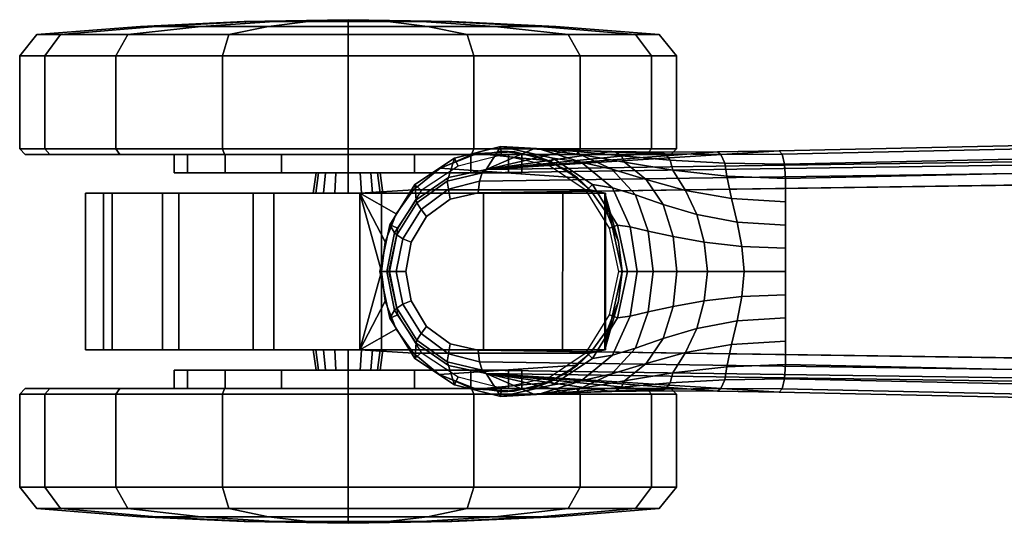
# Model space of a CAD drawing. Header units: inches. Extents: x 18783 to 19393, y 13900 to 14269.
# Tile 215 of 656: x 19244.92 to 19248.46, y 13939.78 to 13941.59. Entities that reach past the tile are written whole.
import ezdxf

# ---------------------------------------------------------------- set-up
doc = ezdxf.new("R2010")
doc.units = ezdxf.units.IN
doc.header["$LTSCALE"] = 96
doc.header["$MEASUREMENT"] = 0
doc.layers.add('A-FURN-3-SEAT-BASE', color=254, linetype='Continuous')
doc.layers.add('A-FURN-3-SEAT-CASTER-TRIM', color=254, linetype='Continuous')

# ---------------------------------------------------------------- blocks, each defined once
blk = doc.blocks.new('SCT-20-71X1-3D-3')
at = {"layer": 'A-FURN-3-SEAT-BASE'}
for points in [[(-1.9914, 0.5275, 7.7141), (-2.1907, 0.6489, 5.2733), (-12.0177, 0.4339, 3.3192), (-13.0718, 0.367, 3.946)], [(-12.8973, 0.4423, 2.615), (-13.0189, 0.4492, 2.4089), (-13.0718, 0.367, 3.946)], [(-13.0718, 0.367, 3.946), (-12.7709, 0.4362, 2.8102), (-12.8973, 0.4423, 2.615)], [(-12.6192, 0.4319, 2.9864), (-12.7709, 0.4362, 2.8102), (-13.0718, 0.367, 3.946)], [(-13.0718, 0.367, 3.946), (-12.0177, 0.4339, 3.3192), (-12.2397, 0.4303, 3.2506)], [(-13.0718, 0.367, 3.946), (-12.4427, 0.4296, 3.1376), (-12.6192, 0.4319, 2.9864)], [(-12.2397, 0.4303, 3.2506), (-12.4427, 0.4296, 3.1376), (-13.0718, 0.367, 3.946)], [(-13.0718, -0.367, 3.946), (-12.0177, -0.4339, 3.3192), (-2.1907, -0.6489, 5.2733), (-1.9914, -0.5275, 7.7141)], [(-13.0718, -0.367, 3.946), (-13.0189, -0.4492, 2.4089), (-12.8973, -0.4423, 2.615)], [(-12.8973, -0.4423, 2.615), (-12.7709, -0.4362, 2.8102), (-13.0718, -0.367, 3.946)], [(-13.0718, -0.367, 3.946), (-12.7709, -0.4362, 2.8102), (-12.6192, -0.4319, 2.9864)], [(-12.6192, -0.4319, 2.9864), (-12.4427, -0.4296, 3.1376), (-13.0718, -0.367, 3.946)], [(-13.0718, -0.367, 3.946), (-12.4427, -0.4296, 3.1376), (-12.2397, -0.4303, 3.2506)], [(-12.2397, -0.4303, 3.2506), (-12.0177, -0.4339, 3.3192), (-13.0718, -0.367, 3.946)]]:
    blk.add_3dface(points, dxfattribs=at)
for points, invisible_edges in [([(-2.168, 0.5491, 5.17), (-2.168, -0.5491, 5.17), (-11.995, -0.3341, 3.2159), (-11.995, 0.3341, 3.2159)], 1), ([(-13.1005, 0.2833, 4.0341), (-13.1005, -0.2833, 4.0341), (-2.0203, -0.4398, 7.8028), (-2.0203, 0.4398, 7.8028)], 5), ([(-13.2009, -0.2599, 4.0037), (-13.2009, 0.2599, 4.0037), (-13.286, 0.1975, 3.9834), (-13.286, -0.1975, 3.9834)], 5), ([(-13.1005, 0.2833, 4.0341), (-13.2009, 0.2599, 4.0037), (-13.2009, -0.2599, 4.0037), (-13.1005, -0.2833, 4.0341)], 10), ([(-13.286, -0.1975, 3.9834), (-13.286, 0.1975, 3.9834), (-13.3414, 0.1059, 3.973), (-13.3414, -0.1059, 3.973)], 5), ([(-13.3414, -0.1059, 3.973), (-13.3414, 0.1059, 3.973), (-13.3608, 0, 3.9699)], 1)]:
    blk.add_3dface(points, dxfattribs=dict(at, invisible_edges=invisible_edges))
at = {"layer": 'A-FURN-3-SEAT-CASTER-TRIM'}
for points in [[(-12.9684, 0.4304, 2.2684), (-12.8451, 0.3983, 2.1916), (-13.1038, 0.4238, 2.3294), (-12.9684, 0.4304, 2.2684)], [(-12.8451, 0.3983, 2.1916), (-12.7429, 0.3369, 2.1028), (-13.237, 0.3716, 2.3688), (-13.1038, 0.4238, 2.3294)], [(-12.697, 0.294, 1.9712), (-13.3329, 0.294, 2.3236), (-13.237, 0.3716, 2.3688), (-12.7429, 0.3369, 2.1028)], [(-13.526, 0.2818, 2.1249), (-13.3951, 0.2073, 2.2755), (-13.3329, 0.294, 2.2596)], [(-12.697, 0.294, 1.7352), (-13.3329, 0.294, 2.2596), (-13.3329, 0.294, 2.3236), (-12.697, 0.294, 1.9712)], [(-12.697, 0.294, 1.7352), (-12.6344, 0.2067, 1.7352), (-12.6451, 0.2818, 1.3823)], [(-13.5261, -0.2818, 2.1249), (-13.448, 0.0001, 2.2853), (-13.526, 0.2818, 2.1249)], [(-13.526, 0.2818, 2.1249), (-13.448, 0.0001, 2.2853), (-13.4346, 0.1071, 2.2832)], [(-13.526, 0.2818, 2.1249), (-13.4346, 0.1071, 2.2832), (-13.3951, 0.2073, 2.2755)], [(-12.5819, 0.0001, 1.7352), (-12.6449, -0.2818, 1.3815), (-12.6451, 0.2818, 1.3823)], [(-12.5819, 0.0001, 1.7352), (-12.6451, 0.2818, 1.3823), (-12.5953, 0.1066, 1.7352)], [(-12.5953, 0.1066, 1.7352), (-12.6451, 0.2818, 1.3823), (-12.6344, 0.2067, 1.7352)], [(-13.5261, -0.2818, 2.1249), (-13.4346, -0.107, 2.2832), (-13.448, 0.0001, 2.2853)], [(-12.6449, -0.2818, 1.3815), (-12.5819, 0.0001, 1.7352), (-12.5952, -0.1065, 1.7352)], [(-13.5261, -0.2818, 2.1249), (-13.3952, -0.2072, 2.2756), (-13.4346, -0.107, 2.2832)], [(-12.6449, -0.2818, 1.3815), (-12.5952, -0.1065, 1.7352), (-12.6343, -0.2066, 1.7352)], [(-13.333, -0.2939, 2.2596), (-13.3952, -0.2072, 2.2756), (-13.5261, -0.2818, 2.1249)], [(-12.6343, -0.2066, 1.7352), (-12.6969, -0.2939, 1.7352), (-12.6449, -0.2818, 1.3815)], [(-13.2402, -0.3699, 2.3696), (-13.333, -0.2939, 2.3192), (-12.6969, -0.2939, 1.9711), (-12.7432, -0.3372, 2.1032)], [(-13.333, -0.2939, 2.3192), (-13.333, -0.2939, 2.2596), (-12.6969, -0.2939, 1.7352), (-12.6969, -0.2939, 1.9711)], [(-13.2402, -0.3699, 2.3696), (-12.7432, -0.3372, 2.1032), (-12.8462, -0.3987, 2.1924), (-13.1065, -0.4233, 2.3304)], [(-13.1065, -0.4233, 2.3304), (-12.8462, -0.3987, 2.1924), (-12.9703, -0.4308, 2.2694)]]:
    blk.add_3dface(points, dxfattribs=at)
for points, invisible_edges in [([(-13.526, 0.2818, 2.1249), (-13.3329, 0.294, 2.2596), (-12.697, 0.294, 1.7352), (-12.6451, 0.2818, 1.3823)], 8), ([(-14.512, 0.2818, 1.1416), (-14.448, 0.2818, 1.5249), (-13.0804, 0.2818, 0.3721), (-13.4473, 0.2818, 0.2442)], 10), ([(-13.4473, 0.2818, 0.2442), (-13.8347, 0.2818, 0.2748), (-14.4162, 0.2818, 0.765), (-14.512, 0.2818, 1.1416)], 10), ([(-12.796, 0.2818, 0.6368), (-13.0804, 0.2818, 0.3721), (-14.448, 0.2818, 1.5249), (-14.2352, 0.2818, 1.85)], 10), ([(-14.4162, 0.2818, 0.765), (-13.8347, 0.2818, 0.2748), (-14.177, 0.2818, 0.4588)], 1), ([(-14.2352, 0.2818, 1.85), (-13.9095, 0.2818, 2.0619), (-12.6422, 0.2818, 0.9937), (-12.796, 0.2818, 0.6368)], 10), ([(-12.6451, 0.2818, 1.3823), (-12.6422, 0.2818, 0.9937), (-13.9095, 0.2818, 2.0619), (-13.526, 0.2818, 2.1249)], 10), ([(-13.0809, -0.2818, 0.3718), (-14.448, -0.2818, 1.525), (-14.512, -0.2818, 1.1418), (-13.4478, -0.2818, 0.2441)], 5), ([(-13.4478, -0.2818, 0.2441), (-14.512, -0.2818, 1.1418), (-14.4163, -0.2818, 0.7653), (-13.8351, -0.2818, 0.275)], 5), ([(-12.7964, -0.2818, 0.6363), (-14.2351, -0.2818, 1.8501), (-14.448, -0.2818, 1.525), (-13.0809, -0.2818, 0.3718)], 5), ([(-14.4163, -0.2818, 0.7653), (-14.1772, -0.2818, 0.4591), (-13.8351, -0.2818, 0.275)], 8), ([(-12.6424, -0.2818, 0.993), (-13.9095, -0.2818, 2.062), (-14.2351, -0.2818, 1.8501), (-12.7964, -0.2818, 0.6363)], 5), ([(-12.6449, -0.2818, 1.3815), (-13.5261, -0.2818, 2.1249), (-13.9095, -0.2818, 2.062), (-12.6424, -0.2818, 0.993)], 5), ([(-13.333, -0.2939, 2.2596), (-13.5261, -0.2818, 2.1249), (-12.6449, -0.2818, 1.3815), (-12.6969, -0.2939, 1.7352)], 2)]:
    blk.add_3dface(points, dxfattribs=dict(at, invisible_edges=invisible_edges))
at = {"layer": 'A-FURN-3-SEAT-BASE'}
mesh = blk.add_polymesh((2, 4), dxfattribs=at)
for k, corner in enumerate([(-2.1907, 0.6489, 5.2733), (-2.1803, 0.6375, 5.222), (-2.1719, 0.6008, 5.1839), (-2.168, 0.5491, 5.17), (-12.0177, 0.4339, 3.3192), (-12.0073, 0.4222, 3.2679), (-11.9989, 0.3856, 3.23), (-11.995, 0.3341, 3.2159)]):
    mesh.set_mesh_vertex(divmod(k, 4), corner)
mesh = blk.add_polymesh((2, 4), dxfattribs=at)
for k, corner in enumerate([(-2.0203, 0.4398, 7.8028), (-2.0157, 0.4828, 7.7876), (-2.0054, 0.5143, 7.7558), (-1.9914, 0.5275, 7.7141), (-13.1005, 0.2833, 4.0341), (-13.0957, 0.3246, 4.018), (-13.0854, 0.3544, 3.9865), (-13.0718, 0.367, 3.946)]):
    mesh.set_mesh_vertex(divmod(k, 4), corner)
mesh = blk.add_polymesh((2, 9), dxfattribs=at)
for k, corner in enumerate([(-13.0189, 0.4492, 2.4089), (-13.185, 0.4076, 2.4085), (-13.3275, 0.3127, 2.4081), (-13.4179, 0.1673, 2.4079), (-13.4542, 0, 2.4078), (-13.4179, -0.1673, 2.4079), (-13.3275, -0.3127, 2.4081), (-13.185, -0.4076, 2.4085), (-13.0189, -0.4492, 2.4089), (-13.0718, 0.367, 3.946), (-13.2074, 0.3376, 3.9144), (-13.3233, 0.2581, 3.8926), (-13.4012, 0.1396, 3.8807), (-13.4285, 0, 3.877), (-13.4012, -0.1396, 3.8807), (-13.3233, -0.2581, 3.8926), (-13.2074, -0.3376, 3.9144), (-13.0718, -0.367, 3.946)]):
    mesh.set_mesh_vertex(divmod(k, 9), corner)
mesh = blk.add_polymesh((2, 9), dxfattribs=at)
for k, corner in enumerate([(-13.0179, 0.418, 2.376), (-13.1725, 0.3793, 2.376), (-13.305, 0.291, 2.376), (-13.3891, 0.1557, 2.376), (-13.4229, 0, 2.376), (-13.3891, -0.1557, 2.376), (-13.305, -0.291, 2.376), (-13.1725, -0.3793, 2.376), (-13.0179, -0.418, 2.376), (-13.0189, 0.4492, 2.4089), (-13.185, 0.4076, 2.4085), (-13.3275, 0.3127, 2.4081), (-13.4179, 0.1673, 2.4079), (-13.4542, 0, 2.4078), (-13.4179, -0.1673, 2.4079), (-13.3275, -0.3127, 2.4081), (-13.185, -0.4076, 2.4085), (-13.0189, -0.4492, 2.4089)]):
    mesh.set_mesh_vertex(divmod(k, 9), corner)
mesh = blk.add_polymesh((5, 7), dxfattribs=at)
for k, corner in enumerate([(-13.0189, 0.4492, 2.4089), (-12.8739, 0.4387, 2.5914), (-12.7333, 0.421, 2.7614), (-12.5741, 0.3937, 2.9128), (-12.3997, 0.3644, 3.0459), (-12.2061, 0.3426, 3.1506), (-11.995, 0.3341, 3.2159), (-12.8315, 0.4073, 2.4061), (-12.7294, 0.3936, 2.5875), (-12.6198, 0.3677, 2.7565), (-12.4957, 0.3305, 2.9079), (-12.3549, 0.2915, 3.0411), (-12.1892, 0.2622, 3.1471), (-11.995, 0.2505, 3.2159), (-12.6892, 0.3125, 2.4044), (-12.6173, 0.3005, 2.5809), (-12.5348, 0.2754, 2.7474), (-12.4344, 0.2407, 2.8982), (-12.314, 0.2049, 3.0313), (-12.1683, 0.1778, 3.1396), (-11.995, 0.167, 3.2159), (-12.5995, 0.167, 2.403), (-12.5538, 0.1604, 2.5747), (-12.4887, 0.1456, 2.7385), (-12.3993, 0.1256, 2.8887), (-12.2868, 0.1052, 3.0215), (-12.1514, 0.0897, 3.1321), (-11.995, 0.0835, 3.2159), (-12.5629, 0, 2.4024), (-12.5288, 0, 2.5719), (-12.4708, 0, 2.7345), (-12.3855, 0, 2.8844), (-12.2754, 0, 3.0171), (-12.144, 0, 3.1287), (-11.995, 0, 3.2159)]):
    mesh.set_mesh_vertex(divmod(k, 7), corner)
mesh = blk.add_polymesh((7, 4), dxfattribs=at)
for k, corner in enumerate([(-13.0189, 0.4492, 2.4089), (-13.0189, 0.4492, 2.4089), (-13.0189, 0.4492, 2.4089), (-13.0189, 0.4492, 2.4089), (-12.8739, 0.4387, 2.5914), (-12.8804, 0.4416, 2.5967), (-12.8903, 0.4425, 2.607), (-12.8973, 0.4423, 2.615), (-12.7333, 0.421, 2.7614), (-12.743, 0.4316, 2.7709), (-12.7595, 0.436, 2.7912), (-12.7709, 0.4362, 2.8102), (-12.5741, 0.3937, 2.9128), (-12.5851, 0.4165, 2.9256), (-12.6049, 0.4291, 2.9551), (-12.6192, 0.4319, 2.9864), (-12.3997, 0.3644, 3.0459), (-12.4096, 0.4003, 3.0603), (-12.4281, 0.4233, 3.0957), (-12.4427, 0.4296, 3.1376), (-12.2061, 0.3426, 3.1506), (-12.2131, 0.3891, 3.1648), (-12.2268, 0.4207, 3.202), (-12.2397, 0.4303, 3.2506), (-11.995, 0.3341, 3.2159), (-11.9989, 0.3856, 3.23), (-12.0073, 0.4222, 3.2679), (-12.0177, 0.4339, 3.3192)]):
    mesh.set_mesh_vertex(divmod(k, 4), corner)
mesh = blk.add_polymesh((2, 9), dxfattribs=at)
for k, corner in enumerate([(-13.0189, 0.4492, 2.4089), (-12.8315, 0.4073, 2.4061), (-12.6892, 0.3125, 2.4044), (-12.5995, 0.167, 2.403), (-12.5629, 0, 2.4024), (-12.5995, -0.167, 2.403), (-12.6892, -0.3125, 2.4044), (-12.8315, -0.4073, 2.4061), (-13.0189, -0.4492, 2.4089), (-13.0179, 0.418, 2.376), (-12.8439, 0.3794, 2.376), (-12.7116, 0.2909, 2.376), (-12.6276, 0.1556, 2.376), (-12.5937, 0, 2.376), (-12.6276, -0.1556, 2.376), (-12.7116, -0.2909, 2.376), (-12.8439, -0.3794, 2.376), (-13.0179, -0.418, 2.376)]):
    mesh.set_mesh_vertex(divmod(k, 9), corner)
mesh = blk.add_polymesh((5, 4), dxfattribs=at)
for k, corner in enumerate([(-13.4285, 0, 3.877), (-13.4185, 0, 3.9159), (-13.3947, 0, 3.9484), (-13.3608, 0, 3.9699), (-13.4012, 0.1396, 3.8807), (-13.393, 0.1323, 3.9199), (-13.3711, 0.1177, 3.9523), (-13.3414, 0.1059, 3.973), (-13.3233, 0.2581, 3.8926), (-13.3205, 0.2469, 3.9324), (-13.3052, 0.223, 3.9645), (-13.286, 0.1975, 3.9834), (-13.2074, 0.3376, 3.9144), (-13.2121, 0.3252, 3.9548), (-13.2073, 0.2965, 3.9866), (-13.2009, 0.2599, 4.0037), (-13.0718, 0.367, 3.946), (-13.0854, 0.3544, 3.9865), (-13.0957, 0.3246, 4.018), (-13.1005, 0.2833, 4.0341)]):
    mesh.set_mesh_vertex(divmod(k, 4), corner)
mesh = blk.add_polymesh((5, 4), dxfattribs=at)
for k, corner in enumerate([(-13.0718, -0.367, 3.946), (-13.0854, -0.3544, 3.9865), (-13.0957, -0.3246, 4.018), (-13.1005, -0.2833, 4.0341), (-13.2074, -0.3376, 3.9144), (-13.2121, -0.3252, 3.9548), (-13.2073, -0.2965, 3.9866), (-13.2009, -0.2599, 4.0037), (-13.3233, -0.2581, 3.8926), (-13.3205, -0.2469, 3.9324), (-13.3052, -0.223, 3.9645), (-13.286, -0.1975, 3.9834), (-13.4012, -0.1396, 3.8807), (-13.393, -0.1323, 3.9199), (-13.3711, -0.1177, 3.9523), (-13.3414, -0.1059, 3.973), (-13.4285, 0, 3.877), (-13.4185, 0, 3.9159), (-13.3947, 0, 3.9484), (-13.3608, 0, 3.9699)]):
    mesh.set_mesh_vertex(divmod(k, 4), corner)
mesh = blk.add_polymesh((5, 7), dxfattribs=at)
for k, corner in enumerate([(-12.5629, 0, 2.4024), (-12.5288, 0, 2.5719), (-12.4708, 0, 2.7345), (-12.3855, 0, 2.8844), (-12.2754, 0, 3.0171), (-12.144, 0, 3.1287), (-11.995, 0, 3.2159), (-12.5995, -0.167, 2.403), (-12.5538, -0.1604, 2.5747), (-12.4887, -0.1456, 2.7385), (-12.3993, -0.1256, 2.8887), (-12.2868, -0.1052, 3.0215), (-12.1514, -0.0897, 3.1321), (-11.995, -0.0835, 3.2159), (-12.6892, -0.3125, 2.4044), (-12.6173, -0.3005, 2.5809), (-12.5348, -0.2754, 2.7474), (-12.4344, -0.2407, 2.8982), (-12.314, -0.2049, 3.0313), (-12.1683, -0.1778, 3.1396), (-11.995, -0.167, 3.2159), (-12.8315, -0.4073, 2.4061), (-12.7295, -0.3936, 2.5875), (-12.6198, -0.3677, 2.7565), (-12.4957, -0.3305, 2.9079), (-12.3549, -0.2915, 3.0411), (-12.1892, -0.2622, 3.1471), (-11.995, -0.2505, 3.2159), (-13.0189, -0.4492, 2.4089), (-12.8739, -0.4387, 2.5914), (-12.7333, -0.421, 2.7614), (-12.5741, -0.3937, 2.9128), (-12.3997, -0.3644, 3.0459), (-12.2061, -0.3426, 3.1506), (-11.995, -0.3341, 3.2159)]):
    mesh.set_mesh_vertex(divmod(k, 7), corner)
mesh = blk.add_polymesh((2, 4), dxfattribs=at)
for k, corner in enumerate([(-13.1005, -0.2833, 4.0341), (-13.0957, -0.3246, 4.018), (-13.0854, -0.3544, 3.9865), (-13.0718, -0.367, 3.946), (-2.0203, -0.4398, 7.8028), (-2.0157, -0.4828, 7.7876), (-2.0054, -0.5143, 7.7558), (-1.9914, -0.5275, 7.7141)]):
    mesh.set_mesh_vertex(divmod(k, 4), corner)
mesh = blk.add_polymesh((7, 4), dxfattribs=at)
for k, corner in enumerate([(-13.0189, -0.4492, 2.4089), (-13.0189, -0.4492, 2.4089), (-13.0189, -0.4492, 2.4089), (-13.0189, -0.4492, 2.4089), (-12.8973, -0.4423, 2.615), (-12.8903, -0.4425, 2.607), (-12.8804, -0.4416, 2.5967), (-12.8739, -0.4387, 2.5914), (-12.7709, -0.4362, 2.8102), (-12.7595, -0.436, 2.7912), (-12.743, -0.4316, 2.7709), (-12.7333, -0.421, 2.7614), (-12.6192, -0.4319, 2.9864), (-12.6049, -0.4291, 2.9551), (-12.5851, -0.4165, 2.9256), (-12.5741, -0.3937, 2.9128), (-12.4427, -0.4296, 3.1376), (-12.4281, -0.4233, 3.0957), (-12.4096, -0.4003, 3.0603), (-12.3997, -0.3644, 3.0459), (-12.2397, -0.4303, 3.2506), (-12.2268, -0.4207, 3.202), (-12.2131, -0.3891, 3.1648), (-12.2061, -0.3426, 3.1506), (-12.0177, -0.4339, 3.3192), (-12.0073, -0.4222, 3.2679), (-11.9989, -0.3856, 3.23), (-11.995, -0.3341, 3.2159)]):
    mesh.set_mesh_vertex(divmod(k, 4), corner)
mesh = blk.add_polymesh((2, 4), dxfattribs=at)
for k, corner in enumerate([(-12.0177, -0.4339, 3.3192), (-12.0073, -0.4222, 3.2679), (-11.9989, -0.3856, 3.23), (-11.995, -0.3341, 3.2159), (-2.1907, -0.6489, 5.2733), (-2.1803, -0.6375, 5.222), (-2.1719, -0.6008, 5.1839), (-2.168, -0.5491, 5.17)]):
    mesh.set_mesh_vertex(divmod(k, 4), corner)
at = {"layer": 'A-FURN-3-SEAT-CASTER-TRIM'}
mesh = blk.add_polymesh((16, 4), dxfattribs=dict(at, m_close=True))
for k, corner in enumerate([(-13.5681, 0.8519, 2.3006), (-13.5681, 0.8816, 1.9281), (-13.5681, 0.8995, 1.5548), (-13.5681, 0.9055, 1.1811), (-13.9965, 0.8519, 2.2154), (-13.854, 0.8816, 1.8712), (-13.7111, 0.8995, 1.5263), (-13.5681, 0.9055, 1.1811), (-14.3597, 0.8519, 1.9727), (-14.0963, 0.8816, 1.7093), (-13.8323, 0.8995, 1.4453), (-13.5681, 0.9055, 1.1811), (-14.6024, 0.8519, 1.6095), (-14.2582, 0.8816, 1.467), (-13.9133, 0.8995, 1.3241), (-13.5681, 0.9055, 1.1811), (-14.6876, 0.8519, 1.1811), (-14.3151, 0.8816, 1.1811), (-13.9418, 0.8995, 1.1811), (-13.5681, 0.9055, 1.1811), (-14.6024, 0.8519, 0.7527), (-14.2582, 0.8816, 0.8953), (-13.9133, 0.8995, 1.0381), (-13.5681, 0.9055, 1.1811), (-14.3597, 0.8519, 0.3895), (-14.0963, 0.8816, 0.6529), (-13.8323, 0.8995, 0.9169), (-13.5681, 0.9055, 1.1811), (-13.9965, 0.8519, 0.1468), (-13.854, 0.8816, 0.491), (-13.7111, 0.8995, 0.8359), (-13.5681, 0.9055, 1.1811), (-13.5681, 0.8519, 0.0616), (-13.5681, 0.8816, 0.4342), (-13.5681, 0.8995, 0.8074), (-13.5681, 0.9055, 1.1811), (-13.1397, 0.8519, 0.1468), (-13.2823, 0.8816, 0.491), (-13.4251, 0.8995, 0.8359), (-13.5681, 0.9055, 1.1811), (-12.7765, 0.8519, 0.3895), (-13.0399, 0.8816, 0.6529), (-13.3039, 0.8995, 0.9169), (-13.5681, 0.9055, 1.1811), (-12.5338, 0.8519, 0.7527), (-12.878, 0.8816, 0.8953), (-13.2229, 0.8995, 1.0381), (-13.5681, 0.9055, 1.1811), (-12.4486, 0.8519, 1.1811), (-12.8211, 0.8816, 1.1811), (-13.1944, 0.8995, 1.1811), (-13.5681, 0.9055, 1.1811), (-12.5338, 0.8519, 1.6095), (-12.878, 0.8816, 1.467), (-13.2229, 0.8995, 1.3241), (-13.5681, 0.9055, 1.1811), (-12.7765, 0.8519, 1.9727), (-13.0399, 0.8816, 1.7093), (-13.3039, 0.8995, 1.4453), (-13.5681, 0.9055, 1.1811), (-13.1397, 0.8519, 2.2154), (-13.2823, 0.8816, 1.8712), (-13.4251, 0.8995, 1.5263), (-13.5681, 0.9055, 1.1811)]):
    mesh.set_mesh_vertex(divmod(k, 4), corner)
mesh = blk.add_polymesh((17, 4), dxfattribs=at)
for k, corner in enumerate([(-13.5681, 0.8519, 2.3006), (-13.5681, 0.7751, 2.3622), (-13.5681, 0.4409, 2.3622), (-13.5681, 0.4212, 2.3425), (-13.1397, 0.8519, 2.2154), (-13.1161, 0.7751, 2.2723), (-13.1161, 0.4409, 2.2723), (-13.1237, 0.4212, 2.2541), (-12.7765, 0.8519, 1.9727), (-12.7329, 0.7751, 2.0163), (-12.7329, 0.4409, 2.0163), (-12.7469, 0.4212, 2.0024), (-12.5338, 0.8519, 1.6095), (-12.4769, 0.7751, 1.6331), (-12.4769, 0.4409, 1.6331), (-12.4951, 0.4212, 1.6256), (-12.4486, 0.8519, 1.1811), (-12.387, 0.7751, 1.1811), (-12.387, 0.4409, 1.1811), (-12.4067, 0.4212, 1.1811), (-12.5338, 0.8519, 0.7527), (-12.4769, 0.7751, 0.7291), (-12.4769, 0.4409, 0.7291), (-12.4951, 0.4212, 0.7367), (-12.7765, 0.8519, 0.3895), (-12.7329, 0.7751, 0.346), (-12.7329, 0.4409, 0.346), (-12.7469, 0.4212, 0.3599), (-13.1397, 0.8519, 0.1468), (-13.1161, 0.7751, 0.0899), (-13.1161, 0.4409, 0.0899), (-13.1237, 0.4212, 0.1081), (-13.5681, 0.8519, 0.0616), (-13.5681, 0.7751, 0), (-13.5681, 0.4409, 0), (-13.5681, 0.4212, 0.0197), (-13.9965, 0.8519, 0.1468), (-14.0201, 0.7751, 0.0899), (-14.0201, 0.4409, 0.0899), (-14.0126, 0.4212, 0.1081), (-14.3597, 0.8519, 0.3895), (-14.4033, 0.7751, 0.346), (-14.4033, 0.4409, 0.346), (-14.3894, 0.4212, 0.3599), (-14.6024, 0.8519, 0.7527), (-14.6593, 0.7751, 0.7291), (-14.6593, 0.4409, 0.7291), (-14.6411, 0.4212, 0.7367), (-14.6876, 0.8519, 1.1811), (-14.7492, 0.7751, 1.1811), (-14.7492, 0.4409, 1.1811), (-14.7295, 0.4212, 1.1811), (-14.6024, 0.8519, 1.6095), (-14.6593, 0.7751, 1.6331), (-14.6593, 0.4409, 1.6331), (-14.6411, 0.4212, 1.6256), (-14.3597, 0.8519, 1.9727), (-14.4033, 0.7751, 2.0163), (-14.4033, 0.4409, 2.0163), (-14.3894, 0.4212, 2.0024), (-13.9965, 0.8519, 2.2154), (-14.0201, 0.7751, 2.2723), (-14.0201, 0.4409, 2.2723), (-14.0126, 0.4212, 2.2541), (-13.5681, 0.8519, 2.3006), (-13.5681, 0.7751, 2.3622), (-13.5681, 0.4409, 2.3622), (-13.5681, 0.4212, 2.3425)]):
    mesh.set_mesh_vertex(divmod(k, 4), corner)
mesh = blk.add_polymesh((2, 7), dxfattribs=at)
for k, corner in enumerate([(-12.697, 0.294, 1.9712), (-12.7429, 0.3369, 2.1028), (-12.8451, 0.3983, 2.1916), (-12.9684, 0.4304, 2.2684), (-13.1038, 0.4238, 2.3294), (-13.237, 0.3716, 2.3688), (-13.3329, 0.294, 2.3236), (-12.697, 0.294, 2.376), (-12.7887, 0.3693, 2.376), (-12.8974, 0.4168, 2.376), (-13.015, 0.433, 2.376), (-13.1325, 0.4168, 2.376), (-13.2412, 0.3692, 2.376), (-13.3329, 0.294, 2.376)]):
    mesh.set_mesh_vertex(divmod(k, 7), corner)
mesh = blk.add_polymesh((17, 5), dxfattribs=at)
for k, corner in enumerate([(-13.5681, 0.4212, 2.3425), (-13.5681, 0.4212, 1.8061), (-13.5681, 0.3543, 1.8061), (-13.5681, 0.3543, 1.2961), (-13.5681, 0.2817, 1.3061), (-13.1237, 0.4212, 2.2541), (-13.3289, 0.4212, 1.7585), (-13.3289, 0.3543, 1.7585), (-13.5241, 0.3543, 1.2874), (-13.5203, 0.2817, 1.2966), (-12.7469, 0.4212, 2.0024), (-13.1262, 0.4212, 1.6231), (-13.1262, 0.3543, 1.6231), (-13.4868, 0.3543, 1.2624), (-13.4797, 0.2817, 1.2695), (-12.4951, 0.4212, 1.6256), (-12.9907, 0.4212, 1.4203), (-12.9907, 0.3543, 1.4203), (-13.4619, 0.3543, 1.2251), (-13.4526, 0.2817, 1.229), (-12.4067, 0.4212, 1.1811), (-12.9431, 0.4212, 1.1811), (-12.9431, 0.3543, 1.1811), (-13.4531, 0.3543, 1.1811), (-13.4431, 0.2817, 1.1811), (-12.4951, 0.4212, 0.7367), (-12.9907, 0.4212, 0.9419), (-12.9907, 0.3543, 0.9419), (-13.4619, 0.3543, 1.1371), (-13.4526, 0.2817, 1.1333), (-12.7469, 0.4212, 0.3599), (-13.1262, 0.4212, 0.7392), (-13.1262, 0.3543, 0.7392), (-13.4868, 0.3543, 1.0998), (-13.4797, 0.2817, 1.0927), (-13.1237, 0.4212, 0.1081), (-13.3289, 0.4212, 0.6037), (-13.3289, 0.3543, 0.6037), (-13.5241, 0.3543, 1.0749), (-13.5203, 0.2817, 1.0656), (-13.5681, 0.4212, 0.0197), (-13.5681, 0.4212, 0.5561), (-13.5681, 0.3543, 0.5561), (-13.5681, 0.3543, 1.0661), (-13.5681, 0.2817, 1.0561), (-14.0126, 0.4212, 0.1081), (-13.8073, 0.4212, 0.6037), (-13.8073, 0.3543, 0.6037), (-13.6121, 0.3543, 1.0749), (-13.6159, 0.2817, 1.0656), (-14.3894, 0.4212, 0.3599), (-14.0101, 0.4212, 0.7392), (-14.0101, 0.3543, 0.7392), (-13.6494, 0.3543, 1.0998), (-13.6565, 0.2817, 1.0927), (-14.6411, 0.4212, 0.7367), (-14.1455, 0.4212, 0.9419), (-14.1455, 0.3543, 0.9419), (-13.6744, 0.3543, 1.1371), (-13.6836, 0.2817, 1.1333), (-14.7295, 0.4212, 1.1811), (-14.1931, 0.4212, 1.1811), (-14.1931, 0.3543, 1.1811), (-13.6831, 0.3543, 1.1811), (-13.6931, 0.2817, 1.1811), (-14.6411, 0.4212, 1.6256), (-14.1455, 0.4212, 1.4203), (-14.1455, 0.3543, 1.4203), (-13.6744, 0.3543, 1.2251), (-13.6836, 0.2817, 1.229), (-14.3894, 0.4212, 2.0024), (-14.0101, 0.4212, 1.6231), (-14.0101, 0.3543, 1.6231), (-13.6494, 0.3543, 1.2624), (-13.6565, 0.2817, 1.2695), (-14.0126, 0.4212, 2.2541), (-13.8073, 0.4212, 1.7585), (-13.8073, 0.3543, 1.7585), (-13.6121, 0.3543, 1.2874), (-13.6159, 0.2817, 1.2966), (-13.5681, 0.4212, 2.3425), (-13.5681, 0.4212, 1.8061), (-13.5681, 0.3543, 1.8061), (-13.5681, 0.3543, 1.2961), (-13.5681, 0.2817, 1.3061)]):
    mesh.set_mesh_vertex(divmod(k, 5), corner)
mesh = blk.add_polymesh((2, 7), dxfattribs=at)
for k, corner in enumerate([(-13.3329, 0.294, 2.2596), (-13.3951, 0.2073, 2.2755), (-13.4346, 0.1071, 2.2832), (-13.448, 0.0001, 2.2853), (-13.4346, -0.107, 2.2832), (-13.3952, -0.2072, 2.2756), (-13.333, -0.2939, 2.2596), (-13.3329, 0.294, 2.376), (-13.3955, 0.2067, 2.376), (-13.4347, 0.1067, 2.376), (-13.448, 0.0001, 2.376), (-13.4347, -0.1066, 2.376), (-13.3956, -0.2066, 2.376), (-13.333, -0.2939, 2.376)]):
    mesh.set_mesh_vertex(divmod(k, 7), corner)
mesh = blk.add_polymesh((2, 7), dxfattribs=at)
for k, corner in enumerate([(-12.6969, -0.2939, 1.7352), (-12.6343, -0.2066, 1.7352), (-12.5952, -0.1065, 1.7352), (-12.5819, 0.0001, 1.7352), (-12.5953, 0.1066, 1.7352), (-12.6344, 0.2067, 1.7352), (-12.697, 0.294, 1.7352), (-12.6969, -0.2939, 2.376), (-12.6343, -0.2066, 2.376), (-12.5952, -0.1066, 2.376), (-12.5819, 0.0001, 2.376), (-12.5952, 0.1067, 2.376), (-12.6344, 0.2067, 2.376), (-12.697, 0.294, 2.376)]):
    mesh.set_mesh_vertex(divmod(k, 7), corner)
mesh = blk.add_polymesh((2, 13), dxfattribs=at)
for k, corner in enumerate([(-13.526, 0.2818, 2.1249), (-13.9095, 0.2818, 2.0619), (-14.2352, 0.2818, 1.85), (-14.448, 0.2818, 1.5249), (-14.512, 0.2818, 1.1416), (-14.4162, 0.2818, 0.765), (-14.177, 0.2818, 0.4588), (-13.8347, 0.2818, 0.2748), (-13.4473, 0.2818, 0.2442), (-13.0804, 0.2818, 0.3721), (-12.796, 0.2818, 0.6368), (-12.6422, 0.2818, 0.9937), (-12.6451, 0.2818, 1.3823), (-13.5261, -0.2818, 2.1249), (-13.9095, -0.2818, 2.062), (-14.2351, -0.2818, 1.8501), (-14.448, -0.2818, 1.525), (-14.512, -0.2818, 1.1418), (-14.4163, -0.2818, 0.7653), (-14.1772, -0.2818, 0.4591), (-13.8351, -0.2818, 0.275), (-13.4478, -0.2818, 0.2441), (-13.0809, -0.2818, 0.3718), (-12.7964, -0.2818, 0.6363), (-12.6424, -0.2818, 0.993), (-12.6449, -0.2818, 1.3815)]):
    mesh.set_mesh_vertex(divmod(k, 13), corner)
mesh = blk.add_polymesh((17, 5), dxfattribs=at)
for k, corner in enumerate([(-13.5681, -0.4213, 2.3425), (-13.5681, -0.4213, 1.8061), (-13.5681, -0.3544, 1.8061), (-13.5681, -0.3544, 1.2961), (-13.5681, -0.2818, 1.3061), (-14.0126, -0.4213, 2.2541), (-13.8073, -0.4213, 1.7585), (-13.8073, -0.3544, 1.7585), (-13.6121, -0.3544, 1.2874), (-13.6159, -0.2818, 1.2966), (-14.3894, -0.4213, 2.0024), (-14.0101, -0.4213, 1.6231), (-14.0101, -0.3544, 1.6231), (-13.6494, -0.3544, 1.2624), (-13.6565, -0.2818, 1.2695), (-14.6411, -0.4213, 1.6256), (-14.1455, -0.4213, 1.4203), (-14.1455, -0.3544, 1.4203), (-13.6744, -0.3544, 1.2251), (-13.6836, -0.2818, 1.229), (-14.7295, -0.4213, 1.1811), (-14.1931, -0.4213, 1.1811), (-14.1931, -0.3544, 1.1811), (-13.6831, -0.3544, 1.1811), (-13.6931, -0.2818, 1.1811), (-14.6411, -0.4213, 0.7367), (-14.1455, -0.4213, 0.9419), (-14.1455, -0.3544, 0.9419), (-13.6744, -0.3544, 1.1371), (-13.6836, -0.2818, 1.1333), (-14.3894, -0.4213, 0.3599), (-14.0101, -0.4213, 0.7392), (-14.0101, -0.3544, 0.7392), (-13.6494, -0.3544, 1.0998), (-13.6565, -0.2818, 1.0927), (-14.0126, -0.4213, 0.1081), (-13.8073, -0.4213, 0.6037), (-13.8073, -0.3544, 0.6037), (-13.6121, -0.3544, 1.0749), (-13.6159, -0.2818, 1.0656), (-13.5681, -0.4213, 0.0197), (-13.5681, -0.4213, 0.5561), (-13.5681, -0.3544, 0.5561), (-13.5681, -0.3544, 1.0661), (-13.5681, -0.2818, 1.0561), (-13.1237, -0.4213, 0.1081), (-13.3289, -0.4213, 0.6037), (-13.3289, -0.3544, 0.6037), (-13.5241, -0.3544, 1.0749), (-13.5203, -0.2818, 1.0656), (-12.7469, -0.4213, 0.3599), (-13.1262, -0.4213, 0.7392), (-13.1262, -0.3544, 0.7392), (-13.4868, -0.3544, 1.0998), (-13.4797, -0.2818, 1.0927), (-12.4951, -0.4213, 0.7367), (-12.9907, -0.4213, 0.9419), (-12.9907, -0.3544, 0.9419), (-13.4619, -0.3544, 1.1371), (-13.4526, -0.2818, 1.1333), (-12.4067, -0.4213, 1.1811), (-12.9431, -0.4213, 1.1811), (-12.9431, -0.3544, 1.1811), (-13.4531, -0.3544, 1.1811), (-13.4431, -0.2818, 1.1811), (-12.4951, -0.4213, 1.6256), (-12.9907, -0.4213, 1.4203), (-12.9907, -0.3544, 1.4203), (-13.4619, -0.3544, 1.2251), (-13.4526, -0.2818, 1.229), (-12.7469, -0.4213, 2.0024), (-13.1262, -0.4213, 1.6231), (-13.1262, -0.3544, 1.6231), (-13.4868, -0.3544, 1.2624), (-13.4797, -0.2818, 1.2695), (-13.1237, -0.4213, 2.2541), (-13.3289, -0.4213, 1.7585), (-13.3289, -0.3544, 1.7585), (-13.5241, -0.3544, 1.2874), (-13.5203, -0.2818, 1.2966), (-13.5681, -0.4213, 2.3425), (-13.5681, -0.4213, 1.8061), (-13.5681, -0.3544, 1.8061), (-13.5681, -0.3544, 1.2961), (-13.5681, -0.2818, 1.3061)]):
    mesh.set_mesh_vertex(divmod(k, 5), corner)
mesh = blk.add_polymesh((2, 7), dxfattribs=at)
for k, corner in enumerate([(-13.333, -0.2939, 2.3192), (-13.2402, -0.3699, 2.3696), (-13.1065, -0.4233, 2.3304), (-12.9703, -0.4308, 2.2694), (-12.8462, -0.3987, 2.1924), (-12.7432, -0.3372, 2.1032), (-12.6969, -0.2939, 1.9711), (-13.333, -0.2939, 2.376), (-13.2413, -0.3693, 2.376), (-13.1325, -0.4168, 2.376), (-13.015, -0.4331, 2.376), (-12.8974, -0.4168, 2.376), (-12.7886, -0.3693, 2.376), (-12.6969, -0.2939, 2.376)]):
    mesh.set_mesh_vertex(divmod(k, 7), corner)
mesh = blk.add_polymesh((17, 4), dxfattribs=at)
for k, corner in enumerate([(-13.5681, -0.852, 2.3006), (-13.5681, -0.7752, 2.3622), (-13.5681, -0.441, 2.3622), (-13.5681, -0.4213, 2.3425), (-13.9965, -0.852, 2.2154), (-14.0201, -0.7752, 2.2723), (-14.0201, -0.441, 2.2723), (-14.0126, -0.4213, 2.2541), (-14.3597, -0.852, 1.9727), (-14.4033, -0.7752, 2.0163), (-14.4033, -0.441, 2.0163), (-14.3894, -0.4213, 2.0024), (-14.6024, -0.852, 1.6095), (-14.6593, -0.7752, 1.6331), (-14.6593, -0.441, 1.6331), (-14.6411, -0.4213, 1.6256), (-14.6876, -0.852, 1.1811), (-14.7492, -0.7752, 1.1811), (-14.7492, -0.441, 1.1811), (-14.7295, -0.4213, 1.1811), (-14.6024, -0.852, 0.7527), (-14.6593, -0.7752, 0.7291), (-14.6593, -0.441, 0.7291), (-14.6411, -0.4213, 0.7367), (-14.3597, -0.852, 0.3895), (-14.4033, -0.7752, 0.346), (-14.4033, -0.441, 0.346), (-14.3894, -0.4213, 0.3599), (-13.9965, -0.852, 0.1468), (-14.0201, -0.7752, 0.0899), (-14.0201, -0.441, 0.0899), (-14.0126, -0.4213, 0.1081), (-13.5681, -0.852, 0.0616), (-13.5681, -0.7752, 0), (-13.5681, -0.441, 0), (-13.5681, -0.4213, 0.0197), (-13.1397, -0.852, 0.1468), (-13.1161, -0.7752, 0.0899), (-13.1161, -0.441, 0.0899), (-13.1237, -0.4213, 0.1081), (-12.7765, -0.852, 0.3895), (-12.7329, -0.7752, 0.346), (-12.7329, -0.441, 0.346), (-12.7469, -0.4213, 0.3599), (-12.5338, -0.852, 0.7527), (-12.4769, -0.7752, 0.7291), (-12.4769, -0.441, 0.7291), (-12.4951, -0.4213, 0.7367), (-12.4486, -0.852, 1.1811), (-12.387, -0.7752, 1.1811), (-12.387, -0.441, 1.1811), (-12.4067, -0.4213, 1.1811), (-12.5338, -0.852, 1.6095), (-12.4769, -0.7752, 1.6331), (-12.4769, -0.441, 1.6331), (-12.4951, -0.4213, 1.6256), (-12.7765, -0.852, 1.9727), (-12.7329, -0.7752, 2.0163), (-12.7329, -0.441, 2.0163), (-12.7469, -0.4213, 2.0024), (-13.1397, -0.852, 2.2154), (-13.1161, -0.7752, 2.2723), (-13.1161, -0.441, 2.2723), (-13.1237, -0.4213, 2.2541), (-13.5681, -0.852, 2.3006), (-13.5681, -0.7752, 2.3622), (-13.5681, -0.441, 2.3622), (-13.5681, -0.4213, 2.3425)]):
    mesh.set_mesh_vertex(divmod(k, 4), corner)
mesh = blk.add_polymesh((16, 4), dxfattribs=dict(at, m_close=True))
for k, corner in enumerate([(-13.5681, -0.852, 2.3006), (-13.5681, -0.8817, 1.9281), (-13.5681, -0.8996, 1.5548), (-13.5681, -0.9056, 1.1811), (-13.1397, -0.852, 2.2154), (-13.2823, -0.8817, 1.8712), (-13.4251, -0.8996, 1.5263), (-13.5681, -0.9056, 1.1811), (-12.7765, -0.852, 1.9727), (-13.0399, -0.8817, 1.7093), (-13.3039, -0.8996, 1.4453), (-13.5681, -0.9056, 1.1811), (-12.5338, -0.852, 1.6095), (-12.878, -0.8817, 1.467), (-13.2229, -0.8996, 1.3241), (-13.5681, -0.9056, 1.1811), (-12.4486, -0.852, 1.1811), (-12.8211, -0.8817, 1.1811), (-13.1944, -0.8996, 1.1811), (-13.5681, -0.9056, 1.1811), (-12.5338, -0.852, 0.7527), (-12.878, -0.8817, 0.8953), (-13.2229, -0.8996, 1.0381), (-13.5681, -0.9056, 1.1811), (-12.7765, -0.852, 0.3895), (-13.0399, -0.8817, 0.6529), (-13.3039, -0.8996, 0.9169), (-13.5681, -0.9056, 1.1811), (-13.1397, -0.852, 0.1468), (-13.2823, -0.8817, 0.491), (-13.4251, -0.8996, 0.8359), (-13.5681, -0.9056, 1.1811), (-13.5681, -0.852, 0.0616), (-13.5681, -0.8817, 0.4342), (-13.5681, -0.8996, 0.8074), (-13.5681, -0.9056, 1.1811), (-13.9965, -0.852, 0.1468), (-13.854, -0.8817, 0.491), (-13.7111, -0.8996, 0.8359), (-13.5681, -0.9056, 1.1811), (-14.3597, -0.852, 0.3895), (-14.0963, -0.8817, 0.6529), (-13.8323, -0.8996, 0.9169), (-13.5681, -0.9056, 1.1811), (-14.6024, -0.852, 0.7527), (-14.2582, -0.8817, 0.8953), (-13.9133, -0.8996, 1.0381), (-13.5681, -0.9056, 1.1811), (-14.6876, -0.852, 1.1811), (-14.3151, -0.8817, 1.1811), (-13.9418, -0.8996, 1.1811), (-13.5681, -0.9056, 1.1811), (-14.6024, -0.852, 1.6095), (-14.2582, -0.8817, 1.467), (-13.9133, -0.8996, 1.3241), (-13.5681, -0.9056, 1.1811), (-14.3597, -0.852, 1.9727), (-14.0963, -0.8817, 1.7093), (-13.8323, -0.8996, 1.4453), (-13.5681, -0.9056, 1.1811), (-13.9965, -0.852, 2.2154), (-13.854, -0.8817, 1.8712), (-13.7111, -0.8996, 1.5263), (-13.5681, -0.9056, 1.1811)]):
    mesh.set_mesh_vertex(divmod(k, 4), corner)

msp = doc.modelspace()

# ---------------------------------------------------------------- block references
msp.add_blockref('SCT-20-71X1-3D-3', (19259.6726, 13940.6817))

doc.saveas('drawing.dxf')
